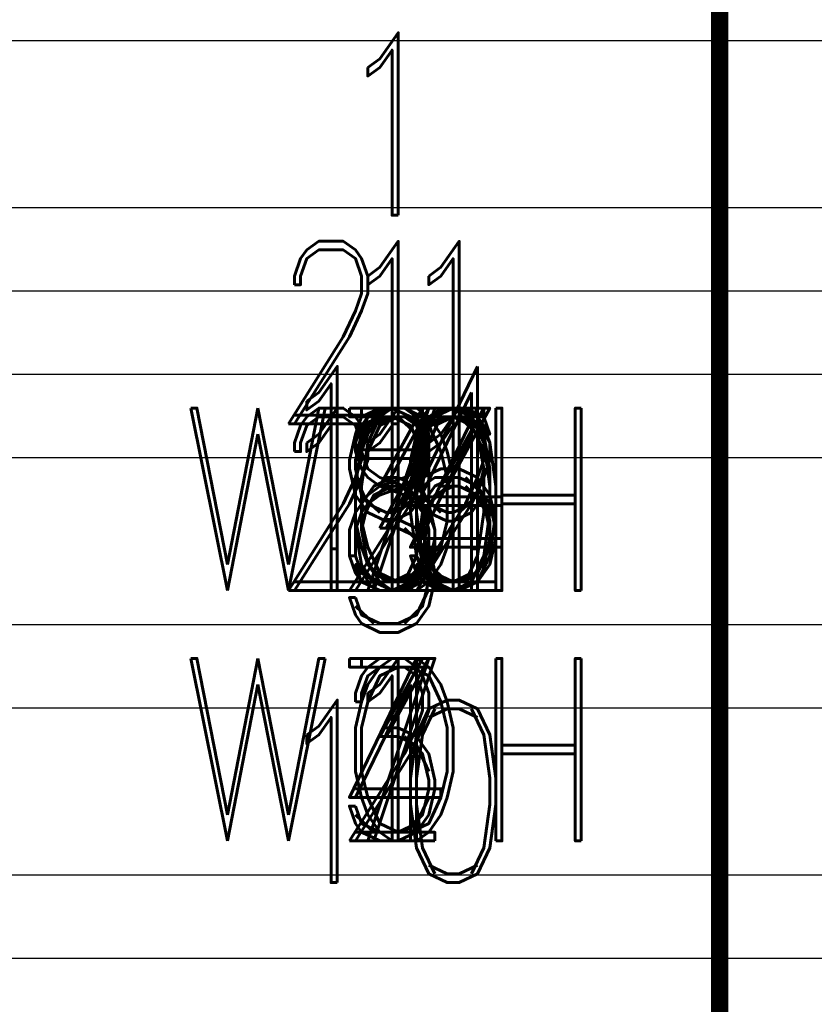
# Model space of a CAD drawing. Extents: x -2 to 113, y -136 to 16.
# Tile 397 of 541: x 73.53 to 78.29, y -47.91 to -42.01. Entities that reach past the tile are written whole.
import ezdxf
from ezdxf.enums import TextEntityAlignment as Align

# ---------------------------------------------------------------- set-up
doc = ezdxf.new("R2010")
doc.units = 0
doc.header["$MEASUREMENT"] = 0
doc.linetypes.add('SOLID', pattern=[0])
doc.layers.get('0').update_dxf_attribs({"linetype": 'SOLID'})
for name, color, linetype in [('1', 7, 'SOLID'), ('10', 7, 'SOLID'), ('11', 7, 'SOLID'), ('12', 7, 'SOLID'), ('13', 7, 'SOLID'), ('14', 7, 'SOLID'), ('15', 7, 'SOLID'), ('16', 7, 'SOLID'), ('17', 7, 'SOLID'), ('18', 7, 'SOLID'), ('19', 7, 'SOLID'), ('2', 7, 'SOLID'), ('20', 7, 'SOLID'), ('21', 7, 'SOLID'), ('22', 7, 'SOLID'), ('23', 7, 'SOLID'), ('24', 7, 'SOLID'), ('25', 7, 'SOLID'), ('26', 7, 'SOLID'), ('27', 7, 'SOLID'), ('28', 7, 'SOLID'), ('29', 7, 'SOLID'), ('3', 7, 'SOLID'), ('30', 7, 'SOLID'), ('31', 7, 'SOLID'), ('32', 7, 'SOLID'), ('33', 7, 'SOLID'), ('34', 7, 'SOLID'), ('35', 7, 'SOLID'), ('36', 7, 'SOLID'), ('37', 7, 'SOLID'), ('38', 7, 'SOLID'), ('39', 7, 'SOLID'), ('4', 7, 'SOLID'), ('40', 7, 'SOLID'), ('41', 7, 'SOLID'), ('42', 7, 'SOLID'), ('43', 7, 'SOLID'), ('44', 7, 'SOLID'), ('45', 7, 'SOLID'), ('46', 7, 'SOLID'), ('47', 7, 'SOLID'), ('48', 7, 'SOLID'), ('49', 7, 'SOLID'), ('5', 7, 'SOLID'), ('50', 7, 'SOLID'), ('51', 7, 'SOLID'), ('52', 7, 'SOLID'), ('53', 7, 'SOLID'), ('54', 7, 'SOLID'), ('55', 7, 'SOLID'), ('56', 7, 'SOLID'), ('57', 7, 'SOLID'), ('58', 7, 'SOLID'), ('59', 7, 'SOLID'), ('6', 7, 'SOLID'), ('60', 7, 'SOLID'), ('61', 7, 'SOLID'), ('62', 7, 'SOLID'), ('63', 7, 'SOLID'), ('64', 7, 'SOLID'), ('65', 7, 'SOLID'), ('66', 7, 'SOLID'), ('67', 7, 'SOLID'), ('68', 7, 'SOLID'), ('7', 7, 'SOLID'), ('8', 7, 'SOLID'), ('9', 7, 'SOLID')]:
    doc.layers.add(name, color=color, linetype=linetype)
doc.styles.add('ROMAND', font='romand', dxfattribs={"height": 1})

msp = doc.modelspace()

# ---------------------------------------------------------------- linework, layer by layer
at = {"color": 7, "linetype": 'SOLID', "const_width": 0.1029}
msp.add_lwpolyline([(77.7237, -13.1385), (77.7237, -125.6385)], dxfattribs=at)
at = {"color": 7, "linetype": 'SOLID'}
for points in [[(60.0766, -42.1385), (82.1354, -42.1385)], [(60.0766, -45.6385), (82.1354, -45.6385)], [(60.0766, -47.1385), (82.1354, -47.1385)]]:
    msp.add_lwpolyline(points, dxfattribs=at)
at = {"layer": '1', "color": 7, "linetype": 'SOLID', "const_width": 0.1029}
msp.add_lwpolyline([(77.7237, -13.1385), (77.7237, -125.6385)], dxfattribs=at)
at = {"layer": '1', "color": 7, "linetype": 'SOLID'}
for points in [[(60.0766, -42.1385), (82.1354, -42.1385)], [(60.0766, -45.6385), (82.1354, -45.6385)], [(60.0766, -47.1385), (82.1354, -47.1385)]]:
    msp.add_lwpolyline(points, dxfattribs=at)
at = {"layer": '10', "color": 7, "linetype": 'SOLID', "const_width": 0.1029}
msp.add_lwpolyline([(77.7237, -13.1385), (77.7237, -125.6385)], dxfattribs=at)
at = {"layer": '10', "color": 7, "linetype": 'SOLID'}
for points in [[(60.0766, -42.1385), (82.1354, -42.1385)], [(60.0766, -45.6385), (82.1354, -45.6385)], [(60.0766, -47.1385), (82.1354, -47.1385)]]:
    msp.add_lwpolyline(points, dxfattribs=at)
at = {"layer": '11', "color": 7, "linetype": 'SOLID', "const_width": 0.1029}
msp.add_lwpolyline([(77.7237, -13.1385), (77.7237, -125.6385)], dxfattribs=at)
at = {"layer": '11', "color": 7, "linetype": 'SOLID'}
for points in [[(60.0766, -42.1385), (82.1354, -42.1385)], [(60.0766, -44.1385), (82.1354, -44.1385)], [(60.0766, -45.6385), (82.1354, -45.6385)]]:
    msp.add_lwpolyline(points, dxfattribs=at)
at = {"layer": '12', "color": 7, "linetype": 'SOLID', "const_width": 0.1029}
msp.add_lwpolyline([(77.7237, -13.1385), (77.7237, -125.6385)], dxfattribs=at)
at = {"layer": '12', "color": 7, "linetype": 'SOLID'}
for points in [[(60.0766, -44.1385), (82.1354, -44.1385)], [(60.0766, -45.6385), (82.1354, -45.6385)]]:
    msp.add_lwpolyline(points, dxfattribs=at)
at = {"layer": '13', "color": 7, "linetype": 'SOLID', "const_width": 0.1029}
msp.add_lwpolyline([(77.7237, -13.1385), (77.7237, -125.6385)], dxfattribs=at)
at = {"layer": '13', "color": 7, "linetype": 'SOLID'}
for points in [[(60.0766, -44.1385), (82.1354, -44.1385)], [(60.0766, -45.6385), (82.1354, -45.6385)]]:
    msp.add_lwpolyline(points, dxfattribs=at)
at = {"layer": '14', "color": 7, "linetype": 'SOLID', "const_width": 0.1029}
msp.add_lwpolyline([(77.7237, -13.1385), (77.7237, -125.6385)], dxfattribs=at)
at = {"layer": '14', "color": 7, "linetype": 'SOLID'}
for points in [[(60.0766, -44.1385), (82.1354, -44.1385)], [(60.0766, -45.6385), (82.1354, -45.6385)]]:
    msp.add_lwpolyline(points, dxfattribs=at)
at = {"layer": '15', "color": 7, "linetype": 'SOLID', "const_width": 0.1029}
msp.add_lwpolyline([(77.7237, -13.1385), (77.7237, -125.6385)], dxfattribs=at)
at = {"layer": '15', "color": 7, "linetype": 'SOLID'}
for points in [[(60.0766, -44.1385), (82.1354, -44.1385)], [(60.0766, -45.6385), (82.1354, -45.6385)]]:
    msp.add_lwpolyline(points, dxfattribs=at)
at = {"layer": '16', "color": 7, "linetype": 'SOLID', "const_width": 0.1029}
msp.add_lwpolyline([(77.7237, -13.1385), (77.7237, -125.6385)], dxfattribs=at)
at = {"layer": '16', "color": 7, "linetype": 'SOLID'}
for points in [[(60.0766, -43.6385), (82.1354, -43.6385)], [(60.0766, -43.6385), (82.1354, -43.6385)], [(60.0766, -45.6385), (82.1354, -45.6385)], [(60.0766, -45.6385), (82.1354, -45.6385)], [(60.0766, -47.6385), (82.1354, -47.6385)], [(60.0766, -47.6385), (82.1354, -47.6385)]]:
    msp.add_lwpolyline(points, dxfattribs=at)
at = {"layer": '17', "color": 7, "linetype": 'SOLID', "const_width": 0.1029}
msp.add_lwpolyline([(77.7237, -13.1385), (77.7237, -125.6385)], dxfattribs=at)
at = {"layer": '17', "color": 7, "linetype": 'SOLID'}
for points in [[(60.0766, -44.1385), (82.1354, -44.1385)], [(60.0766, -46.1385), (82.1354, -46.1385)]]:
    msp.add_lwpolyline(points, dxfattribs=at)
at = {"layer": '18', "color": 7, "linetype": 'SOLID', "const_width": 0.1029}
msp.add_lwpolyline([(77.7237, -13.1385), (77.7237, -125.6385)], dxfattribs=at)
at = {"layer": '18', "color": 7, "linetype": 'SOLID'}
for points in [[(60.0766, -42.1385), (82.1354, -42.1385)], [(60.0766, -45.6385), (82.1354, -45.6385)], [(60.0766, -47.1385), (82.1354, -47.1385)]]:
    msp.add_lwpolyline(points, dxfattribs=at)
at = {"layer": '19', "color": 7, "linetype": 'SOLID', "const_width": 0.1029}
msp.add_lwpolyline([(77.7237, -13.1385), (77.7237, -125.6385)], dxfattribs=at)
at = {"layer": '19', "color": 7, "linetype": 'SOLID'}
for points in [[(60.0766, -42.1385), (82.1354, -42.1385)], [(60.0766, -44.1385), (82.1354, -44.1385)], [(60.0766, -45.6385), (82.1354, -45.6385)]]:
    msp.add_lwpolyline(points, dxfattribs=at)
at = {"layer": '2', "color": 7, "linetype": 'SOLID', "const_width": 0.1029}
msp.add_lwpolyline([(77.7237, -13.1385), (77.7237, -125.6385)], dxfattribs=at)
at = {"layer": '2', "color": 7, "linetype": 'SOLID'}
for points in [[(60.0766, -44.1385), (82.1354, -44.1385)], [(60.0766, -45.6385), (82.1354, -45.6385)]]:
    msp.add_lwpolyline(points, dxfattribs=at)
at = {"layer": '20', "color": 7, "linetype": 'SOLID', "const_width": 0.1029}
msp.add_lwpolyline([(77.7237, -13.1385), (77.7237, -125.6385)], dxfattribs=at)
at = {"layer": '20', "color": 7, "linetype": 'SOLID'}
for points in [[(60.0766, -44.1385), (82.1354, -44.1385)], [(60.0766, -45.6385), (82.1354, -45.6385)]]:
    msp.add_lwpolyline(points, dxfattribs=at)
at = {"layer": '21', "color": 7, "linetype": 'SOLID', "const_width": 0.1029}
msp.add_lwpolyline([(77.7237, -13.1385), (77.7237, -125.6385)], dxfattribs=at)
at = {"layer": '21', "color": 7, "linetype": 'SOLID'}
for points in [[(60.0766, -44.1385), (82.1354, -44.1385)], [(60.0766, -45.6385), (82.1354, -45.6385)]]:
    msp.add_lwpolyline(points, dxfattribs=at)
at = {"layer": '22', "color": 7, "linetype": 'SOLID', "const_width": 0.1029}
msp.add_lwpolyline([(77.7237, -13.1385), (77.7237, -125.6385)], dxfattribs=at)
at = {"layer": '22', "color": 7, "linetype": 'SOLID'}
for points in [[(60.0766, -42.1385), (82.1354, -42.1385)], [(60.0766, -45.6385), (82.1354, -45.6385)], [(60.0766, -47.1385), (82.1354, -47.1385)]]:
    msp.add_lwpolyline(points, dxfattribs=at)
at = {"layer": '23', "color": 7, "linetype": 'SOLID', "const_width": 0.1029}
msp.add_lwpolyline([(77.7237, -13.1385), (77.7237, -125.6385)], dxfattribs=at)
at = {"layer": '23', "color": 7, "linetype": 'SOLID'}
msp.add_lwpolyline([(60.0766, -42.1385), (82.1354, -42.1385)], dxfattribs=at)
at = {"layer": '24', "color": 7, "linetype": 'SOLID', "const_width": 0.1029}
msp.add_lwpolyline([(77.7237, -13.1385), (77.7237, -125.6385)], dxfattribs=at)
at = {"layer": '24', "color": 7, "linetype": 'SOLID'}
for points in [[(60.0766, -42.1385), (82.1354, -42.1385)], [(60.0766, -45.6385), (82.1354, -45.6385)], [(60.0766, -47.1385), (82.1354, -47.1385)]]:
    msp.add_lwpolyline(points, dxfattribs=at)
at = {"layer": '25', "color": 7, "linetype": 'SOLID', "const_width": 0.1029}
msp.add_lwpolyline([(77.7237, -13.1385), (77.7237, -125.6385)], dxfattribs=at)
at = {"layer": '25', "color": 7, "linetype": 'SOLID'}
for points in [[(60.0766, -42.1385), (82.1354, -42.1385)], [(60.0766, -44.1385), (82.1354, -44.1385)], [(60.0766, -45.6385), (82.1354, -45.6385)]]:
    msp.add_lwpolyline(points, dxfattribs=at)
at = {"layer": '26', "color": 7, "linetype": 'SOLID', "const_width": 0.1029}
msp.add_lwpolyline([(77.7237, -13.1385), (77.7237, -125.6385)], dxfattribs=at)
at = {"layer": '26', "color": 7, "linetype": 'SOLID'}
for points in [[(60.0766, -44.1385), (82.1354, -44.1385)], [(60.0766, -45.6385), (82.1354, -45.6385)]]:
    msp.add_lwpolyline(points, dxfattribs=at)
at = {"layer": '27', "color": 7, "linetype": 'SOLID', "const_width": 0.1029}
msp.add_lwpolyline([(77.7237, -13.1385), (77.7237, -125.6385)], dxfattribs=at)
at = {"layer": '27', "color": 7, "linetype": 'SOLID'}
for points in [[(60.0766, -43.1385), (82.1354, -43.1385)], [(60.0766, -44.6385), (82.1354, -44.6385)]]:
    msp.add_lwpolyline(points, dxfattribs=at)
at = {"layer": '28', "color": 7, "linetype": 'SOLID', "const_width": 0.1029}
msp.add_lwpolyline([(77.7237, -13.1385), (77.7237, -125.6385)], dxfattribs=at)
at = {"layer": '28', "color": 7, "linetype": 'SOLID'}
for points in [[(60.0766, -43.1385), (82.1354, -43.1385)], [(60.0766, -44.6385), (82.1354, -44.6385)], [(60.0766, -45.6385), (82.1354, -45.6385)], [(60.0766, -47.1385), (82.1354, -47.1385)]]:
    msp.add_lwpolyline(points, dxfattribs=at)
at = {"layer": '29', "color": 7, "linetype": 'SOLID', "const_width": 0.1029}
msp.add_lwpolyline([(77.7237, -13.1385), (77.7237, -125.6385)], dxfattribs=at)
at = {"layer": '29', "color": 7, "linetype": 'SOLID'}
for points in [[(60.0766, -44.1385), (82.1354, -44.1385)], [(60.0766, -45.6385), (82.1354, -45.6385)]]:
    msp.add_lwpolyline(points, dxfattribs=at)
at = {"layer": '3', "color": 7, "linetype": 'SOLID', "const_width": 0.1029}
msp.add_lwpolyline([(77.7237, -13.1385), (77.7237, -125.6385)], dxfattribs=at)
at = {"layer": '3', "color": 7, "linetype": 'SOLID'}
for points in [[(60.0766, -44.1385), (82.1354, -44.1385)], [(60.0766, -45.6385), (82.1354, -45.6385)]]:
    msp.add_lwpolyline(points, dxfattribs=at)
at = {"layer": '30', "color": 7, "linetype": 'SOLID', "const_width": 0.1029}
msp.add_lwpolyline([(77.7237, -13.1385), (77.7237, -125.6385)], dxfattribs=at)
at = {"layer": '30', "color": 7, "linetype": 'SOLID'}
for points in [[(60.0766, -42.1385), (82.1354, -42.1385)], [(60.0766, -45.6385), (82.1354, -45.6385)], [(60.0766, -47.1385), (82.1354, -47.1385)]]:
    msp.add_lwpolyline(points, dxfattribs=at)
at = {"layer": '31', "color": 7, "linetype": 'SOLID', "const_width": 0.1029}
msp.add_lwpolyline([(77.7237, -13.1385), (77.7237, -125.6385)], dxfattribs=at)
at = {"layer": '31', "color": 7, "linetype": 'SOLID'}
for points in [[(60.0766, -42.1385), (82.1354, -42.1385)], [(60.0766, -44.1385), (82.1354, -44.1385)], [(60.0766, -45.6385), (82.1354, -45.6385)]]:
    msp.add_lwpolyline(points, dxfattribs=at)
at = {"layer": '32', "color": 7, "linetype": 'SOLID', "const_width": 0.1029}
msp.add_lwpolyline([(77.7237, -13.1385), (77.7237, -125.6385)], dxfattribs=at)
at = {"layer": '33', "color": 7, "linetype": 'SOLID', "const_width": 0.1029}
msp.add_lwpolyline([(77.7237, -13.1385), (77.7237, -125.6385)], dxfattribs=at)
at = {"layer": '34', "color": 7, "linetype": 'SOLID', "const_width": 0.1029}
msp.add_lwpolyline([(77.7237, -13.1385), (77.7237, -125.6385)], dxfattribs=at)
at = {"layer": '35', "color": 7, "linetype": 'SOLID', "const_width": 0.1029}
msp.add_lwpolyline([(77.7237, -13.1385), (77.7237, -125.6385)], dxfattribs=at)
at = {"layer": '36', "color": 7, "linetype": 'SOLID', "const_width": 0.1029}
msp.add_lwpolyline([(77.7237, -13.1385), (77.7237, -125.6385)], dxfattribs=at)
at = {"layer": '37', "color": 7, "linetype": 'SOLID', "const_width": 0.1029}
msp.add_lwpolyline([(77.7237, -13.1385), (77.7237, -125.6385)], dxfattribs=at)
at = {"layer": '38', "color": 7, "linetype": 'SOLID', "const_width": 0.1029}
msp.add_lwpolyline([(77.7237, -13.1385), (77.7237, -125.6385)], dxfattribs=at)
at = {"layer": '39', "color": 7, "linetype": 'SOLID', "const_width": 0.1029}
msp.add_lwpolyline([(77.7237, -13.1385), (77.7237, -125.6385)], dxfattribs=at)
at = {"layer": '39', "color": 7, "linetype": 'SOLID'}
for points in [[(60.0766, -42.1385), (82.1354, -42.1385)], [(60.0766, -45.6385), (82.1354, -45.6385)], [(60.0766, -47.1385), (82.1354, -47.1385)]]:
    msp.add_lwpolyline(points, dxfattribs=at)
at = {"layer": '4', "color": 7, "linetype": 'SOLID', "const_width": 0.1029}
msp.add_lwpolyline([(77.7237, -13.1385), (77.7237, -125.6385)], dxfattribs=at)
at = {"layer": '4', "color": 7, "linetype": 'SOLID'}
for points in [[(60.0766, -44.1385), (82.1354, -44.1385)], [(60.0766, -45.6385), (82.1354, -45.6385)]]:
    msp.add_lwpolyline(points, dxfattribs=at)
at = {"layer": '40', "color": 7, "linetype": 'SOLID', "const_width": 0.1029}
msp.add_lwpolyline([(77.7237, -13.1385), (77.7237, -125.6385)], dxfattribs=at)
at = {"layer": '40', "color": 7, "linetype": 'SOLID'}
for points in [[(60.0766, -42.1385), (82.1354, -42.1385)], [(60.0766, -44.1385), (82.1354, -44.1385)], [(60.0766, -45.6385), (82.1354, -45.6385)]]:
    msp.add_lwpolyline(points, dxfattribs=at)
at = {"layer": '41', "color": 7, "linetype": 'SOLID', "const_width": 0.1029}
msp.add_lwpolyline([(77.7237, -13.1385), (77.7237, -125.6385)], dxfattribs=at)
at = {"layer": '41', "color": 7, "linetype": 'SOLID'}
for points in [[(60.0766, -42.1385), (82.1354, -42.1385)], [(60.0766, -45.6385), (82.1354, -45.6385)], [(60.0766, -47.1385), (82.1354, -47.1385)]]:
    msp.add_lwpolyline(points, dxfattribs=at)
at = {"layer": '42', "color": 7, "linetype": 'SOLID', "const_width": 0.1029}
msp.add_lwpolyline([(77.7237, -13.1385), (77.7237, -125.6385)], dxfattribs=at)
at = {"layer": '42', "color": 7, "linetype": 'SOLID'}
for points in [[(60.0766, -42.1385), (82.1354, -42.1385)], [(60.0766, -44.1385), (82.1354, -44.1385)], [(60.0766, -45.6385), (82.1354, -45.6385)]]:
    msp.add_lwpolyline(points, dxfattribs=at)
at = {"layer": '43', "color": 7, "linetype": 'SOLID', "const_width": 0.1029}
msp.add_lwpolyline([(77.7237, -13.1385), (77.7237, -125.6385)], dxfattribs=at)
at = {"layer": '43', "color": 7, "linetype": 'SOLID'}
for points in [[(60.0766, -42.1385), (82.1354, -42.1385)], [(60.0766, -45.6385), (82.1354, -45.6385)], [(60.0766, -47.1385), (82.1354, -47.1385)]]:
    msp.add_lwpolyline(points, dxfattribs=at)
at = {"layer": '44', "color": 7, "linetype": 'SOLID', "const_width": 0.1029}
msp.add_lwpolyline([(77.7237, -13.1385), (77.7237, -125.6385)], dxfattribs=at)
at = {"layer": '44', "color": 7, "linetype": 'SOLID'}
for points in [[(60.0766, -42.1385), (82.1354, -42.1385)], [(60.0766, -44.1385), (82.1354, -44.1385)], [(60.0766, -45.6385), (82.1354, -45.6385)]]:
    msp.add_lwpolyline(points, dxfattribs=at)
at = {"layer": '45', "color": 7, "linetype": 'SOLID', "const_width": 0.1029}
msp.add_lwpolyline([(77.7237, -13.1385), (77.7237, -125.6385)], dxfattribs=at)
at = {"layer": '45', "color": 7, "linetype": 'SOLID'}
for points in [[(60.0766, -44.1385), (82.1354, -44.1385)], [(60.0766, -45.6385), (82.1354, -45.6385)]]:
    msp.add_lwpolyline(points, dxfattribs=at)
at = {"layer": '46', "color": 7, "linetype": 'SOLID', "const_width": 0.1029}
msp.add_lwpolyline([(77.7237, -13.1385), (77.7237, -125.6385)], dxfattribs=at)
at = {"layer": '46', "color": 7, "linetype": 'SOLID'}
for points in [[(60.0766, -44.1385), (82.1354, -44.1385)], [(60.0766, -45.6385), (82.1354, -45.6385)]]:
    msp.add_lwpolyline(points, dxfattribs=at)
at = {"layer": '47', "color": 7, "linetype": 'SOLID', "const_width": 0.1029}
msp.add_lwpolyline([(77.7237, -13.1385), (77.7237, -125.6385)], dxfattribs=at)
at = {"layer": '47', "color": 7, "linetype": 'SOLID'}
for points in [[(60.0766, -42.1385), (82.1354, -42.1385)], [(60.0766, -45.6385), (82.1354, -45.6385)], [(60.0766, -47.1385), (82.1354, -47.1385)]]:
    msp.add_lwpolyline(points, dxfattribs=at)
at = {"layer": '48', "color": 7, "linetype": 'SOLID', "const_width": 0.1029}
msp.add_lwpolyline([(77.7237, -13.1385), (77.7237, -125.6385)], dxfattribs=at)
at = {"layer": '48', "color": 7, "linetype": 'SOLID'}
for points in [[(60.0766, -42.1385), (82.1354, -42.1385)], [(60.0766, -45.6385), (82.1354, -45.6385)], [(60.0766, -47.1385), (82.1354, -47.1385)]]:
    msp.add_lwpolyline(points, dxfattribs=at)
at = {"layer": '49', "color": 7, "linetype": 'SOLID', "const_width": 0.1029}
msp.add_lwpolyline([(77.7237, -13.1385), (77.7237, -125.6385)], dxfattribs=at)
at = {"layer": '49', "color": 7, "linetype": 'SOLID'}
for points in [[(60.0766, -42.1385), (82.1354, -42.1385)], [(60.0766, -45.6385), (82.1354, -45.6385)], [(60.0766, -47.1385), (82.1354, -47.1385)]]:
    msp.add_lwpolyline(points, dxfattribs=at)
at = {"layer": '5', "color": 7, "linetype": 'SOLID', "const_width": 0.1029}
msp.add_lwpolyline([(77.7237, -13.1385), (77.7237, -125.6385)], dxfattribs=at)
at = {"layer": '5', "color": 7, "linetype": 'SOLID'}
for points in [[(60.0766, -44.1385), (82.1354, -44.1385)], [(60.0766, -45.6385), (82.1354, -45.6385)]]:
    msp.add_lwpolyline(points, dxfattribs=at)
at = {"layer": '50', "color": 7, "linetype": 'SOLID', "const_width": 0.1029}
msp.add_lwpolyline([(77.7237, -13.1385), (77.7237, -125.6385)], dxfattribs=at)
at = {"layer": '50', "color": 7, "linetype": 'SOLID'}
for points in [[(60.0766, -44.1385), (82.1354, -44.1385)], [(60.0766, -45.6385), (82.1354, -45.6385)]]:
    msp.add_lwpolyline(points, dxfattribs=at)
at = {"layer": '51', "color": 7, "linetype": 'SOLID', "const_width": 0.1029}
msp.add_lwpolyline([(77.7237, -13.1385), (77.7237, -125.6385)], dxfattribs=at)
at = {"layer": '51', "color": 7, "linetype": 'SOLID'}
for points in [[(60.0766, -44.1385), (82.1354, -44.1385)], [(60.0766, -45.6385), (82.1354, -45.6385)]]:
    msp.add_lwpolyline(points, dxfattribs=at)
at = {"layer": '52', "color": 7, "linetype": 'SOLID', "const_width": 0.1029}
msp.add_lwpolyline([(77.7237, -13.1385), (77.7237, -125.6385)], dxfattribs=at)
at = {"layer": '52', "color": 7, "linetype": 'SOLID'}
for points in [[(60.0766, -42.1385), (82.1354, -42.1385)], [(60.0766, -45.6385), (82.1354, -45.6385)], [(60.0766, -47.1385), (82.1354, -47.1385)]]:
    msp.add_lwpolyline(points, dxfattribs=at)
at = {"layer": '53', "color": 7, "linetype": 'SOLID', "const_width": 0.1029}
msp.add_lwpolyline([(77.7237, -13.1385), (77.7237, -125.6385)], dxfattribs=at)
at = {"layer": '53', "color": 7, "linetype": 'SOLID'}
for points in [[(60.0766, -42.1385), (82.1354, -42.1385)], [(60.0766, -44.1385), (82.1354, -44.1385)], [(60.0766, -45.6385), (82.1354, -45.6385)]]:
    msp.add_lwpolyline(points, dxfattribs=at)
at = {"layer": '54', "color": 7, "linetype": 'SOLID', "const_width": 0.1029}
msp.add_lwpolyline([(77.7237, -13.1385), (77.7237, -125.6385)], dxfattribs=at)
at = {"layer": '54', "color": 7, "linetype": 'SOLID'}
for points in [[(60.0766, -44.1385), (82.1354, -44.1385)], [(60.0766, -45.6385), (82.1354, -45.6385)]]:
    msp.add_lwpolyline(points, dxfattribs=at)
at = {"layer": '55', "color": 7, "linetype": 'SOLID', "const_width": 0.1029}
msp.add_lwpolyline([(77.7237, -13.1385), (77.7237, -125.6385)], dxfattribs=at)
at = {"layer": '55', "color": 7, "linetype": 'SOLID'}
for points in [[(60.0766, -44.1385), (82.1354, -44.1385)], [(60.0766, -45.6385), (82.1354, -45.6385)]]:
    msp.add_lwpolyline(points, dxfattribs=at)
at = {"layer": '56', "color": 7, "linetype": 'SOLID', "const_width": 0.1029}
msp.add_lwpolyline([(77.7237, -13.1385), (77.7237, -125.6385)], dxfattribs=at)
at = {"layer": '56', "color": 7, "linetype": 'SOLID'}
for points in [[(60.0766, -42.1385), (82.1354, -42.1385)], [(60.0766, -45.6385), (82.1354, -45.6385)], [(60.0766, -47.1385), (82.1354, -47.1385)]]:
    msp.add_lwpolyline(points, dxfattribs=at)
at = {"layer": '57', "color": 7, "linetype": 'SOLID', "const_width": 0.1029}
msp.add_lwpolyline([(77.7237, -13.1385), (77.7237, -125.6385)], dxfattribs=at)
at = {"layer": '57', "color": 7, "linetype": 'SOLID'}
for points in [[(60.0766, -42.1385), (82.1354, -42.1385)], [(60.0766, -45.6385), (82.1354, -45.6385)], [(60.0766, -47.1385), (82.1354, -47.1385)]]:
    msp.add_lwpolyline(points, dxfattribs=at)
at = {"layer": '58', "color": 7, "linetype": 'SOLID', "const_width": 0.1029}
msp.add_lwpolyline([(77.7237, -13.1385), (77.7237, -125.6385)], dxfattribs=at)
at = {"layer": '58', "color": 7, "linetype": 'SOLID'}
for points in [[(60.0766, -42.1385), (82.1354, -42.1385)], [(60.0766, -44.1385), (82.1354, -44.1385)], [(60.0766, -45.6385), (82.1354, -45.6385)]]:
    msp.add_lwpolyline(points, dxfattribs=at)
at = {"layer": '59', "color": 7, "linetype": 'SOLID', "const_width": 0.1029}
msp.add_lwpolyline([(77.7237, -13.1385), (77.7237, -125.6385)], dxfattribs=at)
at = {"layer": '59', "color": 7, "linetype": 'SOLID'}
for points in [[(60.0766, -42.1385), (82.1354, -42.1385)], [(60.0766, -45.6385), (82.1354, -45.6385)], [(60.0766, -47.1385), (82.1354, -47.1385)]]:
    msp.add_lwpolyline(points, dxfattribs=at)
at = {"layer": '6', "color": 7, "linetype": 'SOLID', "const_width": 0.1029}
msp.add_lwpolyline([(77.7237, -13.1385), (77.7237, -125.6385)], dxfattribs=at)
at = {"layer": '6', "color": 7, "linetype": 'SOLID'}
for points in [[(60.0766, -42.1385), (82.1354, -42.1385)], [(60.0766, -45.6385), (82.1354, -45.6385)], [(60.0766, -47.1385), (82.1354, -47.1385)]]:
    msp.add_lwpolyline(points, dxfattribs=at)
at = {"layer": '60', "color": 7, "linetype": 'SOLID', "const_width": 0.1029}
msp.add_lwpolyline([(77.7237, -13.1385), (77.7237, -125.6385)], dxfattribs=at)
at = {"layer": '60', "color": 7, "linetype": 'SOLID'}
for points in [[(60.0766, -42.1385), (82.1354, -42.1385)], [(60.0766, -44.1385), (82.1354, -44.1385)], [(60.0766, -45.6385), (82.1354, -45.6385)]]:
    msp.add_lwpolyline(points, dxfattribs=at)
at = {"layer": '61', "color": 7, "linetype": 'SOLID', "const_width": 0.1029}
msp.add_lwpolyline([(77.7237, -13.1385), (77.7237, -125.6385)], dxfattribs=at)
at = {"layer": '61', "color": 7, "linetype": 'SOLID'}
for points in [[(60.0766, -42.1385), (82.1354, -42.1385)], [(60.0766, -45.6385), (82.1354, -45.6385)], [(60.0766, -47.1385), (82.1354, -47.1385)]]:
    msp.add_lwpolyline(points, dxfattribs=at)
at = {"layer": '62', "color": 7, "linetype": 'SOLID', "const_width": 0.1029}
msp.add_lwpolyline([(77.7237, -13.1385), (77.7237, -125.6385)], dxfattribs=at)
at = {"layer": '62', "color": 7, "linetype": 'SOLID'}
for points in [[(60.0766, -42.1385), (82.1354, -42.1385)], [(60.0766, -44.1385), (82.1354, -44.1385)], [(60.0766, -45.6385), (82.1354, -45.6385)]]:
    msp.add_lwpolyline(points, dxfattribs=at)
at = {"layer": '63', "color": 7, "linetype": 'SOLID', "const_width": 0.1029}
msp.add_lwpolyline([(77.7237, -13.1385), (77.7237, -125.6385)], dxfattribs=at)
at = {"layer": '63', "color": 7, "linetype": 'SOLID'}
for points in [[(60.0766, -42.1385), (82.1354, -42.1385)], [(60.0766, -45.6385), (82.1354, -45.6385)], [(60.0766, -47.1385), (82.1354, -47.1385)]]:
    msp.add_lwpolyline(points, dxfattribs=at)
at = {"layer": '64', "color": 7, "linetype": 'SOLID', "const_width": 0.1029}
msp.add_lwpolyline([(77.7237, -13.1385), (77.7237, -125.6385)], dxfattribs=at)
at = {"layer": '64', "color": 7, "linetype": 'SOLID'}
msp.add_lwpolyline([(60.0766, -42.1385), (82.1354, -42.1385)], dxfattribs=at)
at = {"layer": '65', "color": 7, "linetype": 'SOLID', "const_width": 0.1029}
msp.add_lwpolyline([(77.7237, -13.1385), (77.7237, -125.6385)], dxfattribs=at)
at = {"layer": '65', "color": 7, "linetype": 'SOLID'}
for points in [[(60.0766, -44.1385), (82.1354, -44.1385)], [(60.0766, -45.6385), (82.1354, -45.6385)]]:
    msp.add_lwpolyline(points, dxfattribs=at)
at = {"layer": '66', "color": 7, "linetype": 'SOLID', "const_width": 0.1029}
msp.add_lwpolyline([(77.7237, -13.1385), (77.7237, -125.6385)], dxfattribs=at)
at = {"layer": '66', "color": 7, "linetype": 'SOLID'}
for points in [[(60.0766, -44.1385), (82.1354, -44.1385)], [(60.0766, -45.6385), (82.1354, -45.6385)]]:
    msp.add_lwpolyline(points, dxfattribs=at)
at = {"layer": '67', "color": 7, "linetype": 'SOLID', "const_width": 0.1029}
msp.add_lwpolyline([(77.7237, -13.1385), (77.7237, -125.6385)], dxfattribs=at)
at = {"layer": '67', "color": 7, "linetype": 'SOLID'}
for points in [[(60.0766, -44.1385), (82.1354, -44.1385)], [(60.0766, -45.6385), (82.1354, -45.6385)]]:
    msp.add_lwpolyline(points, dxfattribs=at)
at = {"layer": '68', "color": 7, "linetype": 'SOLID', "const_width": 0.1029}
msp.add_lwpolyline([(77.7237, -13.1385), (77.7237, -125.6385)], dxfattribs=at)
at = {"layer": '68', "color": 7, "linetype": 'SOLID'}
for points in [[(60.0766, -44.1385), (82.1354, -44.1385)], [(60.0766, -45.6385), (82.1354, -45.6385)]]:
    msp.add_lwpolyline(points, dxfattribs=at)
at = {"layer": '7', "color": 7, "linetype": 'SOLID', "const_width": 0.1029}
msp.add_lwpolyline([(77.7237, -13.1385), (77.7237, -125.6385)], dxfattribs=at)
at = {"layer": '7', "color": 7, "linetype": 'SOLID'}
for points in [[(60.0766, -42.1385), (82.1354, -42.1385)], [(60.0766, -44.1385), (82.1354, -44.1385)], [(60.0766, -45.6385), (82.1354, -45.6385)]]:
    msp.add_lwpolyline(points, dxfattribs=at)
at = {"layer": '8', "color": 7, "linetype": 'SOLID', "const_width": 0.1029}
msp.add_lwpolyline([(77.7237, -13.1385), (77.7237, -125.6385)], dxfattribs=at)
at = {"layer": '8', "color": 7, "linetype": 'SOLID'}
for points in [[(60.0766, -44.1385), (82.1354, -44.1385)], [(60.0766, -45.6385), (82.1354, -45.6385)]]:
    msp.add_lwpolyline(points, dxfattribs=at)
at = {"layer": '9', "color": 7, "linetype": 'SOLID', "const_width": 0.1029}
msp.add_lwpolyline([(77.7237, -13.1385), (77.7237, -125.6385)], dxfattribs=at)
at = {"layer": '9', "color": 7, "linetype": 'SOLID'}
for points in [[(60.0766, -44.1385), (82.1354, -44.1385)], [(60.0766, -45.6385), (82.1354, -45.6385)]]:
    msp.add_lwpolyline(points, dxfattribs=at)

# ---------------------------------------------------------------- texts
at = {"color": 7, "style": 'ROMAND', "width": 0.78}
msp.add_text('2', height=1.0941, dxfattribs=at).set_placement((75.7604, -46.3885), align=Align.MIDDLE_CENTER)
at = {"layer": '1', "color": 7, "style": 'ROMAND', "width": 0.78}
msp.add_text('2', height=1.0941, dxfattribs=at).set_placement((75.7604, -46.3885), align=Align.MIDDLE_CENTER)
at = {"layer": '10', "color": 7, "style": 'ROMAND', "width": 0.78}
msp.add_text('1', height=1.0941, dxfattribs=at).set_placement((75.7604, -46.3885), align=Align.MIDDLE_CENTER)
at = {"layer": '11', "color": 7, "style": 'ROMAND', "width": 0.78}
msp.add_text('7', height=1.0941, dxfattribs=at).set_placement((75.7604, -44.8885), align=Align.MIDDLE_CENTER)
at = {"layer": '12', "color": 7, "style": 'ROMAND', "width": 0.78}
msp.add_text('8', height=1.0941, dxfattribs=at).set_placement((75.7604, -44.8885), align=Align.MIDDLE_CENTER)
at = {"layer": '13', "color": 7, "style": 'ROMAND', "width": 0.78}
msp.add_text('6', height=1.0941, dxfattribs=at).set_placement((75.7604, -44.8885), align=Align.MIDDLE_CENTER)
at = {"layer": '14', "color": 7, "style": 'ROMAND', "width": 0.78}
msp.add_text('1', height=1.0941, dxfattribs=at).set_placement((75.7604, -44.8885), align=Align.MIDDLE_CENTER)
at = {"layer": '15', "color": 7, "style": 'ROMAND', "width": 0.78}
msp.add_text('12', height=1.09412, dxfattribs=at).set_placement((75.7604, -44.8885), align=Align.MIDDLE_CENTER)
at = {"layer": '16', "color": 7, "style": 'ROMAND', "width": 0.78}
for s, height, p in [('1', 1.0941, (75.7604, -42.6385)), ('14', 1.09412, (75.7604, -44.6385)), ('10', 1.09412, (75.7604, -46.6385))]:
    msp.add_text(s, height=height, dxfattribs=at).set_placement(p, align=Align.MIDDLE_CENTER)
at = {"layer": '17', "color": 7, "style": 'ROMAND', "width": 0.78}
msp.add_text('3', height=1.0941, dxfattribs=at).set_placement((75.7604, -45.1385), align=Align.MIDDLE_CENTER)
at = {"layer": '18', "color": 7, "style": 'ROMAND', "width": 0.78}
msp.add_text('2', height=1.0941, dxfattribs=at).set_placement((75.7604, -46.3885), align=Align.MIDDLE_CENTER)
at = {"layer": '19', "color": 7, "style": 'ROMAND', "width": 0.78}
msp.add_text('24', height=1.09412, dxfattribs=at).set_placement((75.7604, -44.8885), align=Align.MIDDLE_CENTER)
at = {"layer": '2', "color": 7, "style": 'ROMAND', "width": 0.78}
msp.add_text('1', height=1.0941, dxfattribs=at).set_placement((75.7604, -44.8885), align=Align.MIDDLE_CENTER)
at = {"layer": '20', "color": 7, "style": 'ROMAND', "width": 0.78}
msp.add_text('1', height=1.0941, dxfattribs=at).set_placement((75.7604, -44.8885), align=Align.MIDDLE_CENTER)
at = {"layer": '21', "color": 7, "style": 'ROMAND', "width": 0.78}
msp.add_text('3', height=1.0941, dxfattribs=at).set_placement((75.7604, -44.8885), align=Align.MIDDLE_CENTER)
at = {"layer": '22', "color": 7, "style": 'ROMAND', "width": 0.78}
msp.add_text('2', height=1.0941, dxfattribs=at).set_placement((75.7604, -46.3885), align=Align.MIDDLE_CENTER)
at = {"layer": '25', "color": 7, "style": 'ROMAND', "width": 0.78}
msp.add_text('11', height=1.09412, dxfattribs=at).set_placement((75.7604, -44.8885), align=Align.MIDDLE_CENTER)
at = {"layer": '27', "color": 7, "style": 'ROMAND', "width": 0.78}
msp.add_text('1', height=1.0941, dxfattribs=at).set_placement((75.7604, -43.8885), align=Align.MIDDLE_CENTER)
at = {"layer": '28', "color": 7, "style": 'ROMAND', "width": 0.78}
for s, height, p in [('21', 1.09412, (75.7604, -43.8885)), ('7', 1.0941, (75.7604, -46.3885))]:
    msp.add_text(s, height=height, dxfattribs=at).set_placement(p, align=Align.MIDDLE_CENTER)
at = {"layer": '3', "color": 7, "style": 'ROMAND', "width": 0.78}
msp.add_text('19', height=1.09412, dxfattribs=at).set_placement((75.7604, -44.8885), align=Align.MIDDLE_CENTER)
at = {"layer": '30', "color": 7, "style": 'ROMAND', "width": 0.78}
msp.add_text('2', height=1.0941, dxfattribs=at).set_placement((75.7604, -46.3885), align=Align.MIDDLE_CENTER)
at = {"layer": '31', "color": 7, "style": 'ROMAND', "width": 0.78}
msp.add_text('8', height=1.0941, dxfattribs=at).set_placement((75.7604, -44.8885), align=Align.MIDDLE_CENTER)
at = {"layer": '39', "color": 7, "style": 'ROMAND', "width": 0.78}
msp.add_text('3', height=1.0941, dxfattribs=at).set_placement((75.7604, -46.3885), align=Align.MIDDLE_CENTER)
at = {"layer": '40', "color": 7, "style": 'ROMAND', "width": 0.78}
msp.add_text('10', height=1.09412, dxfattribs=at).set_placement((75.7604, -44.8885), align=Align.MIDDLE_CENTER)
at = {"layer": '41', "color": 7, "style": 'ROMAND', "width": 0.78}
msp.add_text('4', height=1.0941, dxfattribs=at).set_placement((75.7604, -46.3885), align=Align.MIDDLE_CENTER)
at = {"layer": '42', "color": 7, "style": 'ROMAND', "width": 0.78}
msp.add_text('10', height=1.09412, dxfattribs=at).set_placement((75.7604, -44.8885), align=Align.MIDDLE_CENTER)
at = {"layer": '43', "color": 7, "style": 'ROMAND', "width": 0.78}
msp.add_text('1', height=1.0941, dxfattribs=at).set_placement((75.7604, -46.3885), align=Align.MIDDLE_CENTER)
at = {"layer": '44', "color": 7, "style": 'ROMAND', "width": 0.78}
msp.add_text('9', height=1.0941, dxfattribs=at).set_placement((75.7604, -44.8885), align=Align.MIDDLE_CENTER)
at = {"layer": '45', "color": 7, "style": 'ROMAND', "width": 0.78}
msp.add_text('2', height=1.0941, dxfattribs=at).set_placement((75.7604, -44.8885), align=Align.MIDDLE_CENTER)
at = {"layer": '46', "color": 7, "style": 'ROMAND', "width": 0.78}
msp.add_text('3', height=1.0941, dxfattribs=at).set_placement((75.7604, -44.8885), align=Align.MIDDLE_CENTER)
at = {"layer": '47', "color": 7, "style": 'ROMAND', "width": 0.78}
msp.add_text('2', height=1.0941, dxfattribs=at).set_placement((75.7604, -46.3885), align=Align.MIDDLE_CENTER)
at = {"layer": '48', "color": 7, "style": 'ROMAND', "width": 0.78}
msp.add_text('1', height=1.0941, dxfattribs=at).set_placement((75.7604, -46.3885), align=Align.MIDDLE_CENTER)
at = {"layer": '49', "color": 7, "style": 'ROMAND', "width": 0.78}
msp.add_text('1', height=1.0941, dxfattribs=at).set_placement((75.7604, -46.3885), align=Align.MIDDLE_CENTER)
at = {"layer": '5', "color": 7, "style": 'ROMAND', "width": 0.78}
msp.add_text('6', height=1.0941, dxfattribs=at).set_placement((75.7604, -44.8885), align=Align.MIDDLE_CENTER)
at = {"layer": '50', "color": 7, "style": 'ROMAND', "width": 0.78}
msp.add_text('WOH', height=1.09412, dxfattribs=at).set_placement((75.7604, -44.8885), align=Align.MIDDLE_CENTER)
at = {"layer": '51', "color": 7, "style": 'ROMAND', "width": 0.78}
msp.add_text('24', height=1.09412, dxfattribs=at).set_placement((75.7604, -44.8885), align=Align.MIDDLE_CENTER)
at = {"layer": '53', "color": 7, "style": 'ROMAND', "width": 0.78}
msp.add_text('16', height=1.09412, dxfattribs=at).set_placement((75.7604, -44.8885), align=Align.MIDDLE_CENTER)
at = {"layer": '54', "color": 7, "style": 'ROMAND', "width": 0.78}
msp.add_text('1', height=1.0941, dxfattribs=at).set_placement((75.7604, -44.8885), align=Align.MIDDLE_CENTER)
at = {"layer": '55', "color": 7, "style": 'ROMAND', "width": 0.78}
msp.add_text('7', height=1.0941, dxfattribs=at).set_placement((75.7604, -44.8885), align=Align.MIDDLE_CENTER)
at = {"layer": '56', "color": 7, "style": 'ROMAND', "width": 0.78}
msp.add_text('4', height=1.0941, dxfattribs=at).set_placement((75.7604, -46.3885), align=Align.MIDDLE_CENTER)
at = {"layer": '57', "color": 7, "style": 'ROMAND', "width": 0.78}
msp.add_text('WOH', height=1.09412, dxfattribs=at).set_placement((75.7604, -46.3885), align=Align.MIDDLE_CENTER)
at = {"layer": '58', "color": 7, "style": 'ROMAND', "width": 0.78}
msp.add_text('12', height=1.09412, dxfattribs=at).set_placement((75.7604, -44.8885), align=Align.MIDDLE_CENTER)
at = {"layer": '6', "color": 7, "style": 'ROMAND', "width": 0.78}
msp.add_text('2', height=1.0941, dxfattribs=at).set_placement((75.7604, -46.3885), align=Align.MIDDLE_CENTER)
at = {"layer": '60', "color": 7, "style": 'ROMAND', "width": 0.78}
msp.add_text('8', height=1.0941, dxfattribs=at).set_placement((75.7604, -44.8885), align=Align.MIDDLE_CENTER)
at = {"layer": '61', "color": 7, "style": 'ROMAND', "width": 0.78}
msp.add_text('4', height=1.0941, dxfattribs=at).set_placement((75.7604, -46.3885), align=Align.MIDDLE_CENTER)
at = {"layer": '62', "color": 7, "style": 'ROMAND', "width": 0.78}
msp.add_text('13', height=1.09412, dxfattribs=at).set_placement((75.7604, -44.8885), align=Align.MIDDLE_CENTER)
at = {"layer": '65', "color": 7, "style": 'ROMAND', "width": 0.78}
msp.add_text('WOH', height=1.09412, dxfattribs=at).set_placement((75.7604, -44.8885), align=Align.MIDDLE_CENTER)
at = {"layer": '66', "color": 7, "style": 'ROMAND', "width": 0.78}
msp.add_text('15', height=1.09412, dxfattribs=at).set_placement((75.7604, -44.8885), align=Align.MIDDLE_CENTER)
at = {"layer": '67', "color": 7, "style": 'ROMAND', "width": 0.78}
msp.add_text('WOH', height=1.09412, dxfattribs=at).set_placement((75.7604, -44.8885), align=Align.MIDDLE_CENTER)
at = {"layer": '68', "color": 7, "style": 'ROMAND', "width": 0.78}
msp.add_text('8', height=1.0941, dxfattribs=at).set_placement((75.7604, -44.8885), align=Align.MIDDLE_CENTER)
at = {"layer": '7', "color": 7, "style": 'ROMAND', "width": 0.78}
msp.add_text('10', height=1.09412, dxfattribs=at).set_placement((75.7604, -44.8885), align=Align.MIDDLE_CENTER)
at = {"layer": '8', "color": 7, "style": 'ROMAND', "width": 0.78}
msp.add_text('1', height=1.0941, dxfattribs=at).set_placement((75.7604, -44.8885), align=Align.MIDDLE_CENTER)
at = {"layer": '9', "color": 7, "style": 'ROMAND', "width": 0.78}
msp.add_text('3', height=1.0941, dxfattribs=at).set_placement((75.7604, -44.8885), align=Align.MIDDLE_CENTER)

doc.saveas('drawing.dxf')
